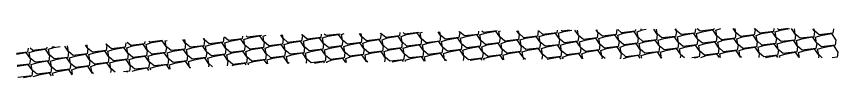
# Model space of a CAD drawing. Extents: x 2384780 to 2405432, y 547869 to 573706.
# Drawn here: x 2393453.3 to 2393622.6, y 553721.4 to 553731.6 of the extents above; entities that cross this region are included whole.
import ezdxf

# ---------------------------------------------------------------- set-up
doc = ezdxf.new("R2010")
doc.units = 0
doc.layers.add('Old_Level_5', color=7, linetype='Continuous')

msp = doc.modelspace()

# ---------------------------------------------------------------- linework, layer by layer
at = {"layer": 'Old_Level_5'}
for points in [[(2393601.67, 553731.58), (2393602.34, 553730.59), (2393602.18, 553729.54), (2393599.35, 553729.21), (2393598.35, 553730.06), (2393598.14, 553731.22)], [(2393500.12, 553729.98), (2393500.03, 553729.39), (2393497.2, 553729.06), (2393496.36, 553729.77)], [(2393500.39, 553729.29), (2393501.52, 553729.65), (2393503.66, 553730.03), (2393504.59, 553728.66), (2393504.43, 553727.61), (2393501.6, 553727.28), (2393500.6, 553728.13), (2393500.39, 553729.29)], [(2393504.01, 553730.17), (2393504, 553730.09), (2393501.16, 553729.75), (2393500.85, 553730.02)], [(2393507.96, 553730.25), (2393508.56, 553729.36), (2393508.4, 553728.31), (2393505.56, 553727.98), (2393504.56, 553728.83), (2393504.36, 553729.99)], [(2393504.36, 553729.99), (2393504.99, 553730.19)], [(2393512.34, 553730.33), (2393512.52, 553730.06), (2393512.36, 553729.01), (2393509.53, 553728.68), (2393508.52, 553729.53), (2393508.4, 553730.25)], [(2393516.43, 553730.4), (2393516.32, 553729.71), (2393513.49, 553729.38), (2393512.49, 553730.23), (2393512.47, 553730.33)], [(2393516.69, 553729.61), (2393517.81, 553729.97), (2393519.96, 553730.35), (2393520.88, 553728.98), (2393520.72, 553727.94), (2393517.89, 553727.6), (2393516.89, 553728.45), (2393516.69, 553729.61)], [(2393520.3, 553730.47), (2393520.29, 553730.41), (2393517.45, 553730.08), (2393517.06, 553730.41)], [(2393524.26, 553730.54), (2393524.85, 553729.68), (2393524.69, 553728.64), (2393521.85, 553728.3), (2393520.85, 553729.15), (2393520.65, 553730.31)], [(2393520.65, 553730.31), (2393521.2, 553730.49)], [(2393528.65, 553730.62), (2393528.81, 553730.38), (2393528.65, 553729.33), (2393525.82, 553729), (2393524.82, 553729.85), (2393524.69, 553730.55)], [(2393532.72, 553730.7), (2393532.62, 553730.03), (2393529.78, 553729.7), (2393528.78, 553730.55), (2393528.77, 553730.62)], [(2393529.01, 553729.23), (2393530.14, 553729.6), (2393532.28, 553729.97), (2393533.21, 553728.6), (2393533.05, 553727.56), (2393530.22, 553727.22), (2393529.22, 553728.08), (2393529.01, 553729.23)], [(2393532.98, 553729.93), (2393534.11, 553730.3), (2393536.25, 553730.67), (2393537.17, 553729.3), (2393537.02, 553728.26), (2393534.18, 553727.92), (2393533.18, 553728.77), (2393532.98, 553729.93)], [(2393536.58, 553730.77), (2393536.58, 553730.73), (2393533.75, 553730.4), (2393533.38, 553730.71)], [(2393540.57, 553730.84), (2393541.14, 553730), (2393540.98, 553728.96), (2393538.15, 553728.62), (2393537.14, 553729.47), (2393536.94, 553730.63)], [(2393536.94, 553730.63), (2393537.41, 553730.78)], [(2393544.95, 553730.92), (2393545.1, 553730.7), (2393544.94, 553729.66), (2393542.11, 553729.32), (2393541.11, 553730.17), (2393540.99, 553730.85)], [(2393549, 553730.99), (2393548.91, 553730.35), (2393546.07, 553730.02), (2393545.07, 553730.87), (2393545.06, 553730.92)], [(2393545.3, 553729.55), (2393546.43, 553729.92), (2393548.58, 553730.3), (2393549.5, 553728.92), (2393549.34, 553727.88), (2393546.51, 553727.55), (2393545.51, 553728.4), (2393545.3, 553729.55)], [(2393549.27, 553730.25), (2393550.4, 553730.62), (2393552.54, 553730.99), (2393553.47, 553729.62), (2393553.31, 553728.58), (2393550.47, 553728.24), (2393549.47, 553729.1), (2393549.27, 553730.25)], [(2393552.87, 553731.06), (2393552.87, 553731.05), (2393550.04, 553730.72), (2393549.7, 553731.01)], [(2393556.9, 553731.1), (2393557.43, 553730.32), (2393557.27, 553729.28), (2393554.44, 553728.94), (2393553.44, 553729.8), (2393553.23, 553730.95)], [(2393553.23, 553730.95), (2393553.58, 553731.07)], [(2393561.31, 553731.15), (2393561.39, 553731.02), (2393561.24, 553729.98), (2393558.4, 553729.64), (2393557.4, 553730.49), (2393557.29, 553731.11)], [(2393557.63, 553729.18), (2393558.76, 553729.54), (2393560.9, 553729.92), (2393561.83, 553728.55), (2393561.67, 553727.5), (2393558.84, 553727.17), (2393557.84, 553728.02), (2393557.63, 553729.18)], [(2393565.28, 553731.19), (2393565.2, 553730.68), (2393562.36, 553730.34), (2393561.41, 553731.15)], [(2393561.6, 553729.88), (2393562.73, 553730.24), (2393564.87, 553730.62), (2393565.79, 553729.25), (2393565.64, 553728.2), (2393562.8, 553727.87), (2393561.8, 553728.72), (2393561.6, 553729.88)], [(2393565.56, 553730.57), (2393566.69, 553730.94), (2393568.32, 553731.23)], [(2393568.89, 553731.23), (2393569.76, 553729.94), (2393569.6, 553728.9), (2393566.76, 553728.57), (2393565.76, 553729.42), (2393565.56, 553730.57)], [(2393567.86, 553731.22), (2393566.33, 553731.04), (2393566.14, 553731.2)], [(2393573.29, 553731.28), (2393573.72, 553730.64), (2393573.56, 553729.6), (2393570.73, 553729.26), (2393569.73, 553730.12), (2393569.53, 553731.24)], [(2393577.68, 553731.33), (2393577.53, 553730.3), (2393574.69, 553729.96), (2393573.69, 553730.82), (2393573.61, 553731.28)], [(2393573.92, 553729.5), (2393575.05, 553729.86), (2393577.19, 553730.24), (2393578.12, 553728.87), (2393577.96, 553727.82), (2393575.13, 553727.49), (2393574.13, 553728.34), (2393573.92, 553729.5)], [(2393581.55, 553731.37), (2393581.49, 553731), (2393578.66, 553730.66), (2393577.87, 553731.33)], [(2393577.89, 553730.2), (2393579.02, 553730.56), (2393581.16, 553730.94), (2393582.09, 553729.57), (2393581.93, 553728.52), (2393579.09, 553728.19), (2393578.09, 553729.04), (2393577.89, 553730.2)], [(2393585.28, 553731.41), (2393586.05, 553730.27), (2393585.89, 553729.22), (2393583.06, 553728.89), (2393582.06, 553729.74), (2393581.85, 553730.9)], [(2393581.85, 553730.9), (2393582.98, 553731.26), (2393583.74, 553731.39)], [(2393582.8, 553731.38), (2393582.62, 553731.36), (2393582.6, 553731.38)], [(2393589.68, 553731.46), (2393590.01, 553730.96), (2393589.85, 553729.92), (2393587.02, 553729.59), (2393586.02, 553730.44), (2393585.85, 553731.42)], [(2393593.95, 553731.5), (2393593.82, 553730.62), (2393590.98, 553730.29), (2393589.98, 553731.14), (2393589.93, 553731.46)], [(2393590.22, 553729.82), (2393591.34, 553730.18), (2393593.49, 553730.56), (2393594.41, 553729.19), (2393594.26, 553728.15), (2393591.42, 553727.81), (2393590.42, 553728.66), (2393590.22, 553729.82)], [(2393594.18, 553730.52), (2393595.31, 553730.88), (2393597.45, 553731.26), (2393598.38, 553729.89), (2393598.22, 553728.84), (2393595.38, 553728.51), (2393594.38, 553729.36), (2393594.18, 553730.52)], [(2393597.82, 553731.55), (2393597.78, 553731.32), (2393594.95, 553730.98), (2393594.33, 553731.51)], [(2393598.14, 553731.22), (2393599.21, 553731.56)], [(2393606.12, 553731.56), (2393606.31, 553731.29), (2393606.15, 553730.24), (2393603.31, 553729.91), (2393602.31, 553730.76), (2393602.17, 553731.58)], [(2393602.54, 553729.44), (2393603.67, 553729.81), (2393605.81, 553730.18), (2393606.74, 553728.81), (2393606.58, 553727.77), (2393603.75, 553727.43), (2393602.75, 553728.29), (2393602.54, 553729.44)], [(2393610.2, 553731.54), (2393610.11, 553730.94), (2393607.28, 553730.61), (2393606.27, 553731.46), (2393606.26, 553731.56)], [(2393606.51, 553730.14), (2393607.64, 553730.51), (2393609.78, 553730.88), (2393610.71, 553729.51), (2393610.55, 553728.47), (2393607.71, 553728.13), (2393606.71, 553728.98), (2393606.51, 553730.14)], [(2393610.47, 553730.84), (2393611.6, 553731.2), (2393613.44, 553731.53)], [(2393613.78, 553731.53), (2393614.67, 553730.21), (2393614.51, 553729.17), (2393611.68, 553728.83), (2393610.68, 553729.68), (2393610.47, 553730.84)], [(2393613.13, 553731.53), (2393611.24, 553731.31), (2393610.96, 553731.54)], [(2393618.23, 553731.51), (2393618.63, 553730.91), (2393618.47, 553729.86), (2393615.64, 553729.53), (2393614.64, 553730.38), (2393614.44, 553731.52)], [(2393622.58, 553731.49), (2393622.44, 553730.56), (2393619.6, 553730.23), (2393618.6, 553731.08), (2393618.53, 553731.51)], [(2393618.84, 553729.76), (2393619.96, 553730.13), (2393622.11, 553730.51), (2393623.03, 553729.13), (2393622.87, 553728.09), (2393620.04, 553727.75), (2393619.04, 553728.61), (2393618.84, 553729.76)], [(2393471.76, 553728.38), (2393472.01, 553728.02), (2393471.85, 553726.97), (2393469.01, 553726.64), (2393468.01, 553727.49), (2393467.9, 553728.16)], [(2393475.96, 553728.61), (2393475.81, 553727.67), (2393472.98, 553727.34), (2393471.98, 553728.19), (2393471.94, 553728.39)], [(2393476.17, 553727.57), (2393477.3, 553727.93), (2393479.44, 553728.31), (2393480.37, 553726.94), (2393480.21, 553725.9), (2393477.38, 553725.56), (2393476.38, 553726.41), (2393476.17, 553727.57)], [(2393479.85, 553728.83), (2393479.78, 553728.37), (2393476.94, 553728.04), (2393476.24, 553728.63)], [(2393480.14, 553728.27), (2393481.27, 553728.63), (2393483.41, 553729.01), (2393484.34, 553727.64), (2393484.18, 553726.59), (2393481.34, 553726.26), (2393480.34, 553727.11), (2393480.14, 553728.27)], [(2393483.51, 553729.04), (2393480.91, 553728.73), (2393480.73, 553728.88)], [(2393487.66, 553729.28), (2393488.3, 553728.34), (2393488.14, 553727.29), (2393485.31, 553726.96), (2393484.31, 553727.81), (2393484.1, 553728.97)], [(2393484.1, 553728.97), (2393484.51, 553729.1)], [(2393491.94, 553729.52), (2393492.26, 553729.04), (2393492.1, 553727.99), (2393489.27, 553727.66), (2393488.27, 553728.51), (2393488.13, 553729.3)], [(2393496.21, 553729.76), (2393496.23, 553729.73), (2393496.07, 553728.69), (2393493.23, 553728.36), (2393492.23, 553729.21), (2393492.18, 553729.53)], [(2393492.47, 553727.89), (2393493.59, 553728.26), (2393495.74, 553728.63), (2393496.66, 553727.26), (2393496.5, 553726.22), (2393493.67, 553725.88), (2393492.67, 553726.73), (2393492.47, 553727.89)], [(2393496.43, 553728.59), (2393497.56, 553728.95), (2393499.7, 553729.33), (2393500.63, 553727.96), (2393500.47, 553726.92), (2393497.63, 553726.58), (2393496.63, 553727.43), (2393496.43, 553728.59)], [(2393504.79, 553727.51), (2393505.92, 553727.88), (2393508.06, 553728.26), (2393508.99, 553726.88), (2393508.83, 553725.84), (2393506, 553725.5), (2393505, 553726.36), (2393504.79, 553727.51)], [(2393508.76, 553728.21), (2393509.89, 553728.58), (2393512.03, 553728.95), (2393512.96, 553727.58), (2393512.8, 553726.54), (2393509.96, 553726.2), (2393508.96, 553727.06), (2393508.76, 553728.21)], [(2393512.72, 553728.91), (2393513.85, 553729.28), (2393515.99, 553729.65), (2393516.92, 553728.28), (2393516.76, 553727.24), (2393513.93, 553726.9), (2393512.93, 553727.75), (2393512.72, 553728.91)], [(2393521.08, 553727.83), (2393522.21, 553728.2), (2393524.36, 553728.58), (2393525.28, 553727.2), (2393525.12, 553726.16), (2393522.29, 553725.83), (2393521.29, 553726.68), (2393521.08, 553727.83)], [(2393525.05, 553728.53), (2393526.18, 553728.9), (2393528.32, 553729.28), (2393529.25, 553727.9), (2393529.09, 553726.86), (2393526.25, 553726.53), (2393525.25, 553727.38), (2393525.05, 553728.53)], [(2393533.41, 553727.46), (2393534.54, 553727.82), (2393536.68, 553728.2), (2393537.61, 553726.83), (2393537.45, 553725.78), (2393534.62, 553725.45), (2393533.62, 553726.3), (2393533.41, 553727.46)], [(2393537.38, 553728.16), (2393538.51, 553728.52), (2393540.65, 553728.9), (2393541.58, 553727.53), (2393541.42, 553726.48), (2393538.58, 553726.15), (2393537.58, 553727), (2393537.38, 553728.16)], [(2393541.34, 553728.86), (2393542.47, 553729.22), (2393544.61, 553729.6), (2393545.54, 553728.22), (2393545.38, 553727.18), (2393542.55, 553726.85), (2393541.54, 553727.7), (2393541.34, 553728.86)], [(2393549.7, 553727.78), (2393550.83, 553728.14), (2393552.98, 553728.52), (2393553.9, 553727.15), (2393553.74, 553726.1), (2393550.91, 553725.77), (2393549.91, 553726.62), (2393549.7, 553727.78)], [(2393553.67, 553728.48), (2393554.8, 553728.84), (2393556.94, 553729.22), (2393557.87, 553727.85), (2393557.71, 553726.8), (2393554.87, 553726.47), (2393553.87, 553727.32), (2393553.67, 553728.48)], [(2393566, 553728.1), (2393567.13, 553728.46), (2393569.27, 553728.84), (2393570.19, 553727.47), (2393570.04, 553726.43), (2393567.2, 553726.09), (2393566.2, 553726.94), (2393566, 553728.1)], [(2393569.96, 553728.8), (2393571.09, 553729.16), (2393573.23, 553729.54), (2393574.16, 553728.17), (2393574, 553727.13), (2393571.16, 553726.79), (2393570.16, 553727.64), (2393569.96, 553728.8)], [(2393578.32, 553727.72), (2393579.45, 553728.09), (2393581.6, 553728.46), (2393582.52, 553727.09), (2393582.36, 553726.05), (2393579.53, 553725.71), (2393578.53, 553726.57), (2393578.32, 553727.72)], [(2393582.29, 553728.42), (2393583.42, 553728.79), (2393585.56, 553729.16), (2393586.49, 553727.79), (2393586.33, 553726.75), (2393583.49, 553726.41), (2393582.49, 553727.26), (2393582.29, 553728.42)], [(2393586.25, 553729.12), (2393587.38, 553729.48), (2393589.52, 553729.86), (2393590.45, 553728.49), (2393590.29, 553727.45), (2393587.46, 553727.11), (2393586.46, 553727.96), (2393586.25, 553729.12)], [(2393594.62, 553728.04), (2393595.74, 553728.41), (2393597.89, 553728.79), (2393598.81, 553727.41), (2393598.66, 553726.37), (2393595.82, 553726.04), (2393594.82, 553726.89), (2393594.62, 553728.04)], [(2393598.58, 553728.74), (2393599.71, 553729.11), (2393601.85, 553729.48), (2393602.78, 553728.11), (2393602.62, 553727.07), (2393599.78, 553726.73), (2393598.78, 553727.59), (2393598.58, 553728.74)], [(2393606.94, 553727.67), (2393608.07, 553728.03), (2393610.21, 553728.41), (2393611.14, 553727.04), (2393610.98, 553725.99), (2393608.15, 553725.66), (2393607.15, 553726.51), (2393606.94, 553727.67)], [(2393610.91, 553728.37), (2393612.04, 553728.73), (2393614.18, 553729.11), (2393615.11, 553727.74), (2393614.95, 553726.69), (2393612.11, 553726.36), (2393611.11, 553727.21), (2393610.91, 553728.37)], [(2393614.87, 553729.06), (2393616, 553729.43), (2393618.14, 553729.81), (2393619.07, 553728.43), (2393618.91, 553727.39), (2393616.08, 553727.06), (2393615.08, 553727.91), (2393614.87, 553729.06)], [(2393455.68, 553727.47), (2393455.56, 553726.65), (2393453.25, 553726.38)], [(2393453.26, 553726.25), (2393455.23, 553726.59), (2393456.15, 553725.22), (2393455.99, 553724.18), (2393453.42, 553723.87)], [(2393455.92, 553726.55), (2393457.05, 553726.91), (2393459.19, 553727.29), (2393460.12, 553725.92), (2393459.96, 553724.88), (2393457.12, 553724.54), (2393456.12, 553725.39), (2393455.92, 553726.55)], [(2393459.57, 553727.69), (2393459.52, 553727.35), (2393456.69, 553727.01), (2393456.13, 553727.49)], [(2393463.22, 553727.89), (2393464.08, 553726.62), (2393463.92, 553725.57), (2393461.09, 553725.24), (2393460.09, 553726.09), (2393459.88, 553727.25)], [(2393459.88, 553727.25), (2393461.01, 553727.61), (2393462.3, 553727.84)], [(2393461.19, 553727.78), (2393460.65, 553727.71), (2393460.61, 553727.74)], [(2393467.49, 553728.13), (2393468.04, 553727.32), (2393467.89, 553726.27), (2393465.05, 553725.94), (2393464.05, 553726.79), (2393463.85, 553727.93)], [(2393468.25, 553726.17), (2393469.38, 553726.54), (2393471.52, 553726.91), (2393472.44, 553725.54), (2393472.29, 553724.5), (2393469.45, 553724.16), (2393468.45, 553725.01), (2393468.25, 553726.17)], [(2393472.21, 553726.87), (2393473.34, 553727.23), (2393475.48, 553727.61), (2393476.41, 553726.24), (2393476.25, 553725.2), (2393473.41, 553724.86), (2393472.41, 553725.71), (2393472.21, 553726.87)], [(2393480.57, 553725.79), (2393481.7, 553726.16), (2393483.84, 553726.54), (2393484.77, 553725.16), (2393484.61, 553724.12), (2393481.78, 553723.79), (2393480.78, 553724.64), (2393480.57, 553725.79)], [(2393484.54, 553726.49), (2393485.67, 553726.86), (2393487.81, 553727.23), (2393488.74, 553725.86), (2393488.58, 553724.82), (2393485.74, 553724.48), (2393484.74, 553725.34), (2393484.54, 553726.49)], [(2393488.5, 553727.19), (2393489.63, 553727.56), (2393491.77, 553727.93), (2393492.7, 553726.56), (2393492.54, 553725.52), (2393489.71, 553725.18), (2393488.71, 553726.04), (2393488.5, 553727.19)], [(2393496.87, 553726.12), (2393497.99, 553726.48), (2393500.14, 553726.86), (2393501.06, 553725.49), (2393500.91, 553724.44), (2393498.07, 553724.11), (2393497.07, 553724.96), (2393496.87, 553726.12)], [(2393500.83, 553726.81), (2393501.96, 553727.18), (2393504.1, 553727.56), (2393505.03, 553726.18), (2393504.87, 553725.14), (2393502.03, 553724.81), (2393501.03, 553725.66), (2393500.83, 553726.81)], [(2393513.16, 553726.44), (2393514.29, 553726.8), (2393516.43, 553727.18), (2393517.36, 553725.81), (2393517.2, 553724.76), (2393514.36, 553724.43), (2393513.36, 553725.28), (2393513.16, 553726.44)], [(2393517.12, 553727.14), (2393518.25, 553727.5), (2393520.39, 553727.88), (2393521.32, 553726.51), (2393521.16, 553725.46), (2393518.33, 553725.13), (2393517.33, 553725.98), (2393517.12, 553727.14)], [(2393525.49, 553726.06), (2393526.61, 553726.42), (2393528.76, 553726.8), (2393529.68, 553725.43), (2393529.56, 553724.64)], [(2393529.45, 553726.76), (2393530.58, 553727.12), (2393532.72, 553727.5), (2393533.65, 553726.13), (2393533.49, 553725.08), (2393530.65, 553724.75), (2393529.65, 553725.6), (2393529.45, 553726.76)], [(2393541.78, 553726.38), (2393542.91, 553726.75), (2393545.05, 553727.12), (2393545.98, 553725.75), (2393545.85, 553724.93)], [(2393545.74, 553727.08), (2393546.87, 553727.44), (2393549.01, 553727.82), (2393549.94, 553726.45), (2393549.78, 553725.41), (2393546.95, 553725.07), (2393545.94, 553725.92), (2393545.74, 553727.08)], [(2393554.1, 553726), (2393555.23, 553726.37), (2393557.38, 553726.75), (2393558.3, 553725.37), (2393558.26, 553725.12)], [(2393558.07, 553726.7), (2393559.2, 553727.07), (2393561.34, 553727.44), (2393562.27, 553726.07), (2393562.13, 553725.16)], [(2393558.77, 553725.12), (2393558.27, 553725.55), (2393558.07, 553726.7)], [(2393562.03, 553727.4), (2393563.16, 553727.77), (2393565.3, 553728.14), (2393566.23, 553726.77), (2393566.07, 553725.73), (2393563.24, 553725.39), (2393562.24, 553726.24), (2393562.03, 553727.4)], [(2393570.4, 553726.32), (2393571.53, 553726.69), (2393573.67, 553727.07), (2393574.59, 553725.69), (2393574.53, 553725.29)], [(2393574.36, 553727.02), (2393575.49, 553727.39), (2393577.63, 553727.77), (2393578.56, 553726.39), (2393578.4, 553725.35), (2393578.26, 553725.33)], [(2393575.23, 553725.3), (2393574.56, 553725.87), (2393574.36, 553727.02)], [(2393582.72, 553725.95), (2393583.85, 553726.31), (2393586, 553726.69), (2393586.85, 553725.43)], [(2393586.69, 553726.65), (2393587.82, 553727.01), (2393589.96, 553727.39), (2393590.89, 553726.02), (2393590.8, 553725.47)], [(2393586.96, 553725.43), (2393586.89, 553725.49), (2393586.69, 553726.65)], [(2393590.65, 553727.35), (2393591.78, 553727.71), (2393593.92, 553728.09), (2393594.85, 553726.71), (2393594.69, 553725.67), (2393593.21, 553725.5)], [(2393591.69, 553725.48), (2393590.86, 553726.19), (2393590.65, 553727.35)], [(2393599.02, 553726.27), (2393600.15, 553726.63), (2393602.29, 553727.01), (2393603.21, 553725.64), (2393603.2, 553725.57)], [(2393602.98, 553726.97), (2393604.11, 553727.33), (2393606.25, 553727.71), (2393607.18, 553726.34), (2393607.06, 553725.56)], [(2393603.46, 553725.57), (2393603.18, 553725.81), (2393602.98, 553726.97)], [(2393611.34, 553725.89), (2393612.47, 553726.26), (2393614.61, 553726.63), (2393615.37, 553725.52)], [(2393615.31, 553726.59), (2393616.44, 553726.95), (2393618.58, 553727.33), (2393619.51, 553725.96), (2393619.44, 553725.5)], [(2393615.5, 553725.52), (2393615.31, 553726.59)], [(2393619.27, 553727.29), (2393620.4, 553727.65), (2393622.54, 553728.03), (2393623.47, 553726.66), (2393623.31, 553725.62), (2393622.25, 553725.49)], [(2393620.22, 553725.5), (2393619.48, 553726.13), (2393619.27, 553727.29)], [(2393456.35, 553724.07), (2393457.48, 553724.44), (2393459.63, 553724.82), (2393460.55, 553723.44), (2393460.39, 553722.4), (2393457.56, 553722.07), (2393456.56, 553722.92), (2393456.35, 553724.07)], [(2393460.32, 553724.77), (2393461.45, 553725.14), (2393463.59, 553725.52), (2393464.52, 553724.14), (2393464.36, 553723.1), (2393461.52, 553722.77), (2393460.52, 553723.62), (2393460.32, 553724.77)], [(2393464.28, 553725.47), (2393465.41, 553725.84), (2393467.55, 553726.21), (2393468.48, 553724.84), (2393468.32, 553723.8), (2393465.49, 553723.46), (2393464.49, 553724.32), (2393464.28, 553725.47)], [(2393472.65, 553724.4), (2393473.78, 553724.76), (2393475.92, 553725.14), (2393476.84, 553723.77), (2393476.69, 553722.72), (2393475.45, 553722.58)], [(2393476.61, 553725.1), (2393477.74, 553725.46), (2393479.88, 553725.84), (2393480.81, 553724.46), (2393480.65, 553723.42), (2393477.81, 553723.09), (2393476.81, 553723.94), (2393476.61, 553725.1)], [(2393488.94, 553724.72), (2393490.07, 553725.08), (2393492.21, 553725.46), (2393493.14, 553724.09), (2393493.06, 553723.57)], [(2393492.9, 553725.42), (2393494.03, 553725.78), (2393496.17, 553726.16), (2393497.1, 553724.79), (2393496.95, 553723.8)], [(2393493.86, 553723.62), (2393493.11, 553724.26), (2393492.9, 553725.42)], [(2393501.27, 553724.34), (2393502.39, 553724.7), (2393504.54, 553725.08), (2393505.14, 553724.2)], [(2393505.23, 553725.04), (2393506.36, 553725.4), (2393508.5, 553725.78), (2393509.43, 553724.41), (2393509.41, 553724.27)], [(2393505.38, 553724.2), (2393505.23, 553725.04)], [(2393509.19, 553725.74), (2393510.32, 553726.1), (2393512.46, 553726.48), (2393513.39, 553725.11), (2393513.28, 553724.34)], [(2393509.75, 553724.28), (2393509.4, 553724.58), (2393509.19, 553725.74)], [(2393517.56, 553724.66), (2393518.69, 553725.03), (2393520.83, 553725.4), (2393521.44, 553724.49)], [(2393521.52, 553725.36), (2393522.65, 553725.72), (2393524.79, 553726.1), (2393525.72, 553724.73), (2393525.69, 553724.57)], [(2393521.67, 553724.5), (2393521.52, 553725.36)], [(2393526.07, 553724.58), (2393525.69, 553724.9), (2393525.49, 553726.06)], [(2393531.12, 553724.67), (2393533.16, 553725.03), (2393533.37, 553724.71)], [(2393533.85, 553724.98), (2393534.98, 553725.35), (2393537.12, 553725.72), (2393537.75, 553724.79)], [(2393533.9, 553724.72), (2393533.85, 553724.98)], [(2393537.81, 553725.68), (2393538.94, 553726.05), (2393541.08, 553726.42), (2393542.01, 553725.05), (2393541.98, 553724.86)], [(2393537.97, 553724.79), (2393537.81, 553725.68)], [(2393542.4, 553724.87), (2393541.98, 553725.22), (2393541.78, 553726.38)], [(2393547.28, 553724.96), (2393547.31, 553724.97), (2393549.45, 553725.35), (2393549.68, 553725)], [(2393550.14, 553725.3), (2393551.27, 553725.67), (2393553.41, 553726.05), (2393554.07, 553725.07)], [(2393550.19, 553725.01), (2393550.14, 553725.3)], [(2393554.27, 553725.07), (2393554.1, 553726)], [(2393563.22, 553725.17), (2393563.6, 553725.29), (2393565.74, 553725.67), (2393566.06, 553725.2)], [(2393566.43, 553725.63), (2393567.56, 553725.99), (2393569.7, 553726.37), (2393570.46, 553725.25)], [(2393566.51, 553725.21), (2393566.43, 553725.63)], [(2393570.59, 553725.25), (2393570.4, 553726.32)], [(2393579.05, 553725.34), (2393579.89, 553725.61), (2393582.03, 553725.99), (2393582.44, 553725.38)], [(2393582.82, 553725.38), (2393582.72, 553725.95)], [(2393593.73, 553725.5), (2393594.36, 553725.61), (2393594.43, 553725.51)], [(2393595.05, 553725.57), (2393596.18, 553725.93), (2393598.32, 553726.31), (2393598.83, 553725.56)], [(2393595.06, 553725.52), (2393595.05, 553725.57)], [(2393599.14, 553725.56), (2393599.02, 553726.27)], [(2393608.49, 553725.55), (2393608.51, 553725.56), (2393610.65, 553725.93), (2393610.92, 553725.54)], [(2393611.41, 553725.54), (2393611.34, 553725.89)], [(2393453.43, 553723.71), (2393453.52, 553723.74), (2393455.66, 553724.12), (2393456.59, 553722.75), (2393456.43, 553721.7), (2393453.6, 553721.37), (2393453.59, 553721.37)], [(2393464.72, 553723), (2393465.85, 553723.36), (2393467.99, 553723.74), (2393468.92, 553722.37), (2393468.89, 553722.2)], [(2393468.68, 553723.7), (2393469.81, 553724.06), (2393471.95, 553724.44), (2393472.88, 553723.07), (2393472.78, 553722.43)], [(2393469.26, 553722.23), (2393468.89, 553722.54), (2393468.68, 553723.7)], [(2393473.74, 553722.48), (2393472.85, 553723.24), (2393472.65, 553724.4)], [(2393477.22, 553722.68), (2393478.18, 553722.99), (2393480.32, 553723.36), (2393480.65, 553722.87)], [(2393481.01, 553723.32), (2393482.14, 553723.68), (2393484.28, 553724.06), (2393484.92, 553723.11)], [(2393481.08, 553722.9), (2393481.01, 553723.32)], [(2393484.97, 553724.02), (2393486.1, 553724.38), (2393488.25, 553724.76), (2393489.17, 553723.39), (2393489.17, 553723.35)], [(2393485.13, 553723.13), (2393484.97, 553724.02)], [(2393489.37, 553723.37), (2393489.14, 553723.56), (2393488.94, 553724.72)], [(2393497.96, 553723.85), (2393498.43, 553724.01), (2393500.57, 553724.38), (2393500.82, 553724.01)], [(2393501.32, 553724.04), (2393501.27, 553724.34)], [(2393514.99, 553724.37), (2393516.86, 553724.7), (2393517.06, 553724.41)], [(2393517.6, 553724.42), (2393517.56, 553724.66)], [(2393454.73, 553721.4), (2393456.1, 553721.64), (2393456.2, 553721.49)], [(2393456.79, 553721.6), (2393457.92, 553721.96), (2393460.06, 553722.34), (2393460.48, 553721.73)], [(2393456.81, 553721.52), (2393456.79, 553721.6)], [(2393460.75, 553722.3), (2393461.88, 553722.66), (2393464.03, 553723.04), (2393464.75, 553721.97)], [(2393460.85, 553721.75), (2393460.75, 553722.3)], [(2393464.9, 553721.98), (2393464.72, 553723)], [(2393476.05, 553722.61), (2393476.35, 553722.66), (2393476.38, 553722.63)]]:
    msp.add_lwpolyline(points, dxfattribs=at)

doc.saveas('drawing.dxf')
